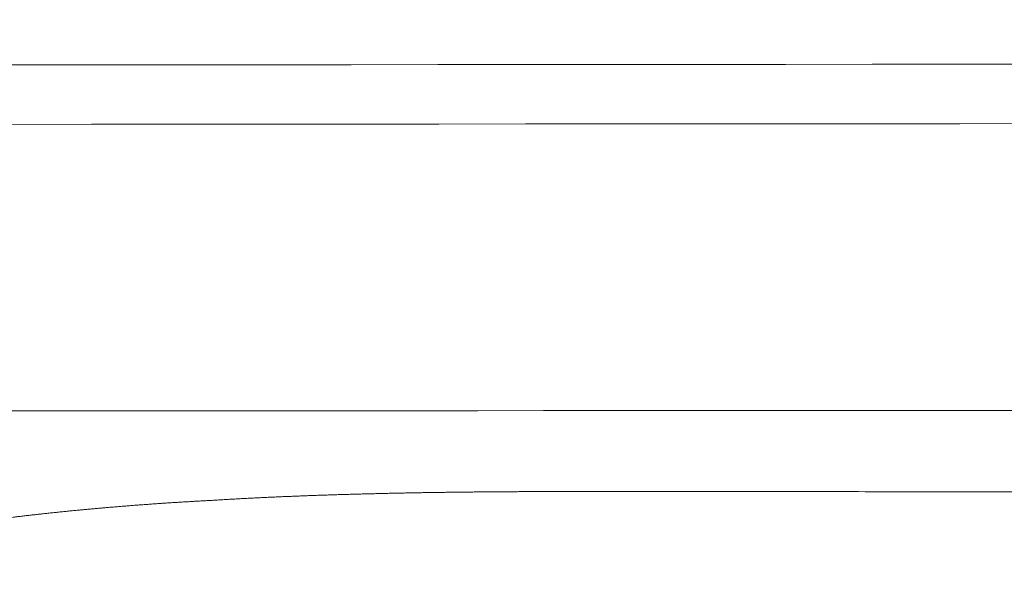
# Model space of a CAD drawing. Header units: millimetres. Extents: x 0 to 594, y 0 to 420.
# Tile 366 of 656: x 282.96 to 285.17, y 358.87 to 360.15. Entities that reach past the tile are written whole.
import ezdxf

# ---------------------------------------------------------------- set-up
doc = ezdxf.new("R2010")
doc.units = ezdxf.units.MM
doc.layers.add('1', color=7, linetype='Continuous', true_color=0xffffff)
doc.styles.add('Arial', font='txt')
doc.dimstyles.get("Standard").update_dxf_attribs({"dimtxt": 0.18, "dimasz": 0.18, "dimexe": 0.18, "dimexo": 0.0625, "dimgap": 0.09, "dimtad": 0, "dimtih": 1, "dimtoh": 1, "dimdec": 4, "dimzin": 0, "dimdsep": 46, "dimtxsty": 'Standard', "dimcen": 0.09, "dimadec": 0, "dimazin": 0, "dimtfac": 1, "dimtdec": 4, "dimtofl": 0, "dimtmove": 0, "dimatfit": 3, "dimfxl": 0, "dimtolj": 1, "dimtzin": 0, "dimarcsym": 0})

# ---------------------------------------------------------------- blocks, each defined once
blk = doc.blocks.new('_U5')
at = {"layer": '1', "color": 18, "lineweight": 18}
for p, q in [((170.9219, 289.963), (170.9219, 380.6252)), ((338.7503, 348.6183), (338.7503, 380.6252)), ((170.9219, 378.6252), (248.7529, 378.6252)), ((338.7503, 378.6252), (260.9193, 378.6252))]:
    blk.add_line(p, q, dxfattribs=at)
at = {"layer": '1', "color": 18}
for points in [[(170.9219, 378.6252), (174.4219, 379.563), (174.4219, 377.6874)], [(338.7503, 378.6252), (335.2503, 377.6874), (335.2503, 379.563)]]:
    blk.add_solid(points, dxfattribs=at)
at = {"layer": '1', "color": 18, "linetype": 'Continuous', "lineweight": 13, "insert": (250.4384, 375.9894), "char_height": 3.5, "attachment_point": 7, "line_spacing_factor": 1.047437, "style": 'Arial'}
blk.add_mtext('\\fArial|b0|i0;\\W1.0000;3.36', dxfattribs=at)
blk = doc.blocks.new('_U6')
at = {"layer": '1', "color": 18, "lineweight": 18}
for p, q in [((135.9242, 328.6865), (135.9242, 388.6144)), ((338.7503, 348.6183), (338.7503, 388.6144)), ((135.9242, 386.6144), (231.2541, 386.6144)), ((338.7503, 386.6144), (243.4204, 386.6144))]:
    blk.add_line(p, q, dxfattribs=at)
at = {"layer": '1', "color": 18}
for points in [[(135.9242, 386.6144), (139.4242, 387.5523), (139.4242, 385.6766)], [(338.7503, 386.6144), (335.2503, 385.6766), (335.2503, 387.5523)]]:
    blk.add_solid(points, dxfattribs=at)
at = {"layer": '1', "color": 18, "linetype": 'Continuous', "lineweight": 13, "insert": (232.9396, 383.9787), "char_height": 3.5, "attachment_point": 7, "line_spacing_factor": 1.047437, "style": 'Arial'}
blk.add_mtext('\\fArial|b0|i0;\\W1.0000;4.06', dxfattribs=at)

msp = doc.modelspace()

# ---------------------------------------------------------------- linework, layer by layer
at = {"layer": '1', "color": 155, "linetype": 'Continuous', "lineweight": 18}
for points in [[(222.7594, 360.0145), (226.9248, 360.0216), (233.1722, 360.022), (241.5054, 360.0207), (247.7566, 360.0219), (254.0083, 360.0264), (262.344, 360.033), (276.9315, 360.0439), (293.6028, 360.0555), (308.1902, 360.0662), (315.4841, 360.0715), (319.1305, 360.0742), (321.2149, 360.0757), (322.2567, 360.0765), (329.5133, 360.0817)], [(222.7682, 359.8809), (226.9318, 359.888), (233.1762, 359.8883), (241.5076, 359.8871), (247.7584, 359.8883), (254.0102, 359.8928), (262.3459, 359.8994), (276.9333, 359.9103), (293.6047, 359.9218), (308.192, 359.9326), (315.4861, 359.9379), (319.1323, 359.9406), (321.217, 359.9421), (322.2585, 359.9429), (329.0967, 359.9478)]]:
    msp.add_open_spline(points, degree=3, knots=[0, 0, 0, 0, 0.125, 0.1875, 0.25, 0.3125, 0.375, 0.5, 0.75, 0.875, 0.9375, 0.96875, 0.984375, 1, 1, 1, 1], dxfattribs=at)
msp.add_open_spline([(282.068, 359.2698), (294.6796, 359.2726), (307.2913, 359.2757), (319.9029, 359.2787)], degree=3, dxfattribs=at)
at = {"layer": '1', "color": 155, "linetype": 'Continuous', "lineweight": 13}
for points, knots in [([(283.3884, 359.0683), (283.3904, 359.0684), (283.3944, 359.0687), (283.4004, 359.0691), (283.4064, 359.0694), (283.4124, 359.0698), (283.4184, 359.0701), (283.4244, 359.0705), (283.4304, 359.0708), (283.4364, 359.0712), (283.4424, 359.0715), (283.4485, 359.0718), (283.4545, 359.0721), (283.4605, 359.0725), (283.4665, 359.0728), (283.4725, 359.0731), (283.4786, 359.0734), (283.4846, 359.0737), (283.4906, 359.074), (283.4966, 359.0743), (283.5027, 359.0746), (283.5087, 359.0749), (283.5147, 359.0752), (283.5208, 359.0754), (283.5268, 359.0757), (283.5328, 359.076), (283.5389, 359.0762), (283.5449, 359.0765), (283.5509, 359.0768), (283.557, 359.077), (283.563, 359.0773), (283.5691, 359.0775), (283.5751, 359.0778), (283.5812, 359.078), (283.5872, 359.0782), (283.5932, 359.0785), (283.5993, 359.0787), (283.6053, 359.0789), (283.6114, 359.0792), (283.6174, 359.0794), (283.6235, 359.0796), (283.6295, 359.0798), (283.6356, 359.08), (283.6416, 359.0802), (283.6477, 359.0804), (283.6537, 359.0806), (283.6598, 359.0808), (283.6658, 359.081), (283.6719, 359.0812), (283.678, 359.0814), (283.684, 359.0816), (283.6901, 359.0817), (283.6961, 359.0819), (283.7022, 359.0821), (283.7082, 359.0823), (283.7143, 359.0824), (283.7204, 359.0826), (283.7264, 359.0827), (283.7325, 359.0829), (283.7385, 359.0831), (283.7446, 359.0832), (283.7507, 359.0834), (283.7567, 359.0835), (283.7628, 359.0837), (283.7689, 359.0838), (283.7749, 359.0839), (283.781, 359.0841), (283.7871, 359.0842), (283.7931, 359.0844), (283.7992, 359.0845), (283.8052, 359.0846), (283.8113, 359.0847), (283.8174, 359.0849), (283.8234, 359.085), (283.8295, 359.0851), (283.8356, 359.0852), (283.8416, 359.0853), (283.8477, 359.0854), (283.8538, 359.0855), (283.8598, 359.0856), (283.8659, 359.0858), (283.872, 359.0859), (283.878, 359.086), (283.8841, 359.0861), (283.8902, 359.0861), (283.8962, 359.0862), (283.9023, 359.0863), (283.9084, 359.0864), (283.9144, 359.0865), (283.9205, 359.0866), (283.9266, 359.0867), (283.9326, 359.0867), (283.9387, 359.0868), (283.9448, 359.0869), (283.9509, 359.087), (283.9569, 359.087), (283.963, 359.0871), (283.9691, 359.0872), (283.9751, 359.0872), (283.9812, 359.0873), (283.9873, 359.0874), (283.9933, 359.0874), (283.9994, 359.0875), (284.0055, 359.0875), (284.0116, 359.0876), (284.0176, 359.0876), (284.0237, 359.0877), (284.0298, 359.0877), (284.0358, 359.0878), (284.0419, 359.0878), (284.048, 359.0879), (284.0541, 359.0879), (284.0601, 359.0879), (284.0662, 359.088), (284.0723, 359.088), (284.0783, 359.088), (284.0844, 359.0881), (284.0905, 359.0881), (284.0966, 359.0881), (284.1026, 359.0881), (284.1087, 359.0881), (284.1148, 359.0882), (284.1208, 359.0882), (284.1269, 359.0882), (284.133, 359.0882), (284.1391, 359.0882), (284.1451, 359.0882), (284.1512, 359.0882), (284.1573, 359.0883), (284.1633, 359.0883), (284.1694, 359.0883), (284.1755, 359.0883), (284.1816, 359.0883), (284.1856, 359.0883), (284.1876, 359.0883)], [0, 0, 0, 0, 0.007575, 0.01515, 0.022724, 0.030299, 0.037873, 0.045447, 0.053022, 0.060596, 0.06817, 0.075744, 0.083318, 0.090892, 0.098466, 0.10604, 0.113614, 0.121188, 0.128763, 0.136337, 0.143911, 0.151485, 0.15906, 0.166634, 0.174209, 0.181784, 0.189358, 0.196933, 0.204508, 0.212083, 0.219659, 0.227234, 0.234809, 0.242385, 0.24996, 0.257536, 0.265112, 0.272688, 0.280264, 0.28784, 0.295417, 0.302993, 0.31057, 0.318146, 0.325723, 0.3333, 0.340877, 0.348454, 0.356031, 0.363608, 0.371185, 0.378762, 0.38634, 0.393917, 0.401494, 0.409072, 0.416649, 0.424227, 0.431804, 0.439382, 0.446959, 0.454537, 0.462114, 0.469691, 0.477268, 0.484846, 0.492423, 0.5, 0.507577, 0.515153, 0.52273, 0.530307, 0.537883, 0.54546, 0.553036, 0.560612, 0.568188, 0.575765, 0.583341, 0.590917, 0.598492, 0.606068, 0.613644, 0.62122, 0.628796, 0.636371, 0.643947, 0.651523, 0.659098, 0.666674, 0.674249, 0.681825, 0.689401, 0.696976, 0.704552, 0.712127, 0.719703, 0.727278, 0.734853, 0.742429, 0.750004, 0.75758, 0.765155, 0.772731, 0.780306, 0.787882, 0.795457, 0.803033, 0.810608, 0.818184, 0.825759, 0.833335, 0.84091, 0.848486, 0.856061, 0.863637, 0.871213, 0.878788, 0.886364, 0.89394, 0.901515, 0.909091, 0.916667, 0.924242, 0.931818, 0.939394, 0.946969, 0.954545, 0.962121, 0.969697, 0.977273, 0.984848, 0.992424, 1, 1, 1, 1]), ([(284.1876, 359.0883), (284.2692, 359.0882), (284.4325, 359.0882), (284.6773, 359.0881), (284.9221, 359.088), (285.1669, 359.0879), (285.4117, 359.0878), (285.6565, 359.0877), (285.9014, 359.0876), (286.1462, 359.0875), (286.391, 359.0874), (286.6358, 359.0873), (286.8806, 359.0872), (287.0438, 359.0871), (287.1255, 359.0871)], [0, 0, 0, 0, 0.083333, 0.166667, 0.25, 0.333333, 0.416667, 0.5, 0.583333, 0.666667, 0.75, 0.833333, 0.916667, 1, 1, 1, 1]), ([(282.7425, 359.002), (282.7443, 359.0023), (282.7477, 359.0028), (282.753, 359.0037), (282.7582, 359.0045), (282.7634, 359.0053), (282.7687, 359.0062), (282.7739, 359.007), (282.7792, 359.0078), (282.7845, 359.0086), (282.7897, 359.0094), (282.795, 359.0102), (282.8003, 359.011), (282.8055, 359.0118), (282.8108, 359.0126), (282.8161, 359.0134), (282.8214, 359.0142), (282.8267, 359.0149), (282.832, 359.0157), (282.8373, 359.0165), (282.8426, 359.0172), (282.8479, 359.018), (282.8532, 359.0187), (282.8585, 359.0194), (282.8638, 359.0202), (282.8692, 359.0209), (282.8745, 359.0216), (282.8798, 359.0223), (282.8851, 359.023), (282.8905, 359.0238), (282.8958, 359.0245), (282.9012, 359.0252), (282.9065, 359.0258), (282.9119, 359.0265), (282.9172, 359.0272), (282.9226, 359.0279), (282.928, 359.0286), (282.9333, 359.0292), (282.9387, 359.0299), (282.9441, 359.0305), (282.9495, 359.0312), (282.9549, 359.0318), (282.9602, 359.0325), (282.9656, 359.0331), (282.971, 359.0337), (282.9764, 359.0344), (282.9818, 359.035), (282.9872, 359.0356), (282.9926, 359.0362), (282.998, 359.0368), (283.0034, 359.0374), (283.0089, 359.038), (283.0143, 359.0386), (283.0197, 359.0392), (283.0251, 359.0398), (283.0306, 359.0404), (283.036, 359.0409), (283.0414, 359.0415), (283.0469, 359.0421), (283.0523, 359.0426), (283.0577, 359.0432), (283.0632, 359.0437), (283.0686, 359.0443), (283.0741, 359.0448), (283.0795, 359.0453), (283.085, 359.0459), (283.0905, 359.0464), (283.0959, 359.0469), (283.1014, 359.0474), (283.1068, 359.0479), (283.1123, 359.0485), (283.1178, 359.049), (283.1233, 359.0495), (283.1287, 359.05), (283.1342, 359.0504), (283.1397, 359.0509), (283.1452, 359.0514), (283.1507, 359.0519), (283.1562, 359.0524), (283.1616, 359.0528), (283.1671, 359.0533), (283.1726, 359.0537), (283.1781, 359.0542), (283.1836, 359.0546), (283.1891, 359.0551), (283.1946, 359.0555), (283.2001, 359.056), (283.2057, 359.0564), (283.2112, 359.0568), (283.2167, 359.0573), (283.2222, 359.0577), (283.2277, 359.0581), (283.2332, 359.0585), (283.2387, 359.0589), (283.2443, 359.0593), (283.2498, 359.0597), (283.2553, 359.0601), (283.2608, 359.0605), (283.2664, 359.0609), (283.2719, 359.0613), (283.2774, 359.0616), (283.283, 359.062), (283.2885, 359.0624), (283.294, 359.0627), (283.2996, 359.0631), (283.3051, 359.0635), (283.3107, 359.0638), (283.3162, 359.0642), (283.3217, 359.0645), (283.3273, 359.0648), (283.3328, 359.0652), (283.3384, 359.0655), (283.3439, 359.0658), (283.3495, 359.0662), (283.355, 359.0665), (283.3606, 359.0668), (283.3661, 359.0671), (283.3717, 359.0674), (283.3773, 359.0677), (283.3828, 359.068), (283.3865, 359.0682), (283.3884, 359.0683)], [0, 0, 0, 0, 0.008403, 0.016805, 0.025207, 0.033609, 0.04201, 0.050411, 0.058812, 0.067213, 0.075613, 0.084013, 0.092413, 0.100813, 0.109213, 0.117612, 0.126012, 0.134411, 0.14281, 0.15121, 0.159609, 0.168008, 0.176407, 0.184806, 0.193205, 0.201604, 0.210002, 0.218401, 0.2268, 0.235199, 0.243599, 0.251998, 0.260397, 0.268796, 0.277195, 0.285595, 0.293994, 0.302394, 0.310794, 0.319194, 0.327594, 0.335994, 0.344394, 0.352794, 0.361195, 0.369596, 0.377996, 0.386397, 0.394799, 0.4032, 0.411602, 0.420003, 0.428405, 0.436807, 0.445209, 0.453612, 0.462014, 0.470417, 0.47882, 0.487223, 0.495627, 0.50403, 0.512434, 0.520838, 0.529242, 0.537646, 0.546051, 0.554455, 0.56286, 0.571265, 0.57967, 0.588075, 0.596481, 0.604887, 0.613292, 0.621698, 0.630104, 0.638511, 0.646917, 0.655324, 0.66373, 0.672137, 0.680544, 0.688951, 0.697358, 0.705765, 0.714172, 0.72258, 0.730987, 0.739394, 0.747802, 0.756209, 0.764617, 0.773025, 0.781432, 0.78984, 0.798248, 0.806655, 0.815063, 0.82347, 0.831878, 0.840285, 0.848693, 0.8571, 0.865507, 0.873914, 0.882321, 0.890728, 0.899135, 0.907542, 0.915948, 0.924354, 0.93276, 0.941166, 0.949572, 0.957977, 0.966382, 0.974787, 0.983192, 0.991596, 1, 1, 1, 1])]:
    msp.add_open_spline(points, degree=3, knots=knots, dxfattribs=at)

# ---------------------------------------------------------------- dimensions: what is measured, and where the dimension line sits
at = {"layer": '1', "color": 18, "linetype": 'Continuous', "lineweight": 13}
for base, p2, picture, middle in [((135.9242, 386.6144), (135.9242, 328.6865), '_U6', (237.3372, 386.6144)), ((170.9219, 378.6252), (170.9219, 289.963), '_U5', (254.8361, 378.6252))]:
    dim = msp.add_linear_dim(base=base, p1=(338.7503, 348.6183), p2=p2, dimstyle='Standard', override={"dimtxt": 3.5, "dimasz": 3.5, "dimexe": 2, "dimexo": 0, "dimgap": 1.5, "dimtih": 1, "dimtoh": 1, "dimdec": 2, "dimlfac": 0.02, "dimdsep": 46, "dimlunit": 2, "dimtxsty": 'Arial', "dimsah": 1, "dimse1": 0, "dimse2": 0, "dimsd1": 0, "dimsd2": 0, "dimclrd": 18, "dimclre": 18, "dimclrt": 18, "dimtol": 0, "dimtm": -0.1, "dimtfac": 1, "dimtdec": 2, "dimtofl": 1, "dimtmove": 0, "dimlwd": 18, "dimlwe": 18}, dxfattribs=at)
    dim.commit()
    dim.dimension.update_dxf_attribs({"geometry": picture, "text_midpoint": middle, "dimtype": 160})

doc.saveas('drawing.dxf')
